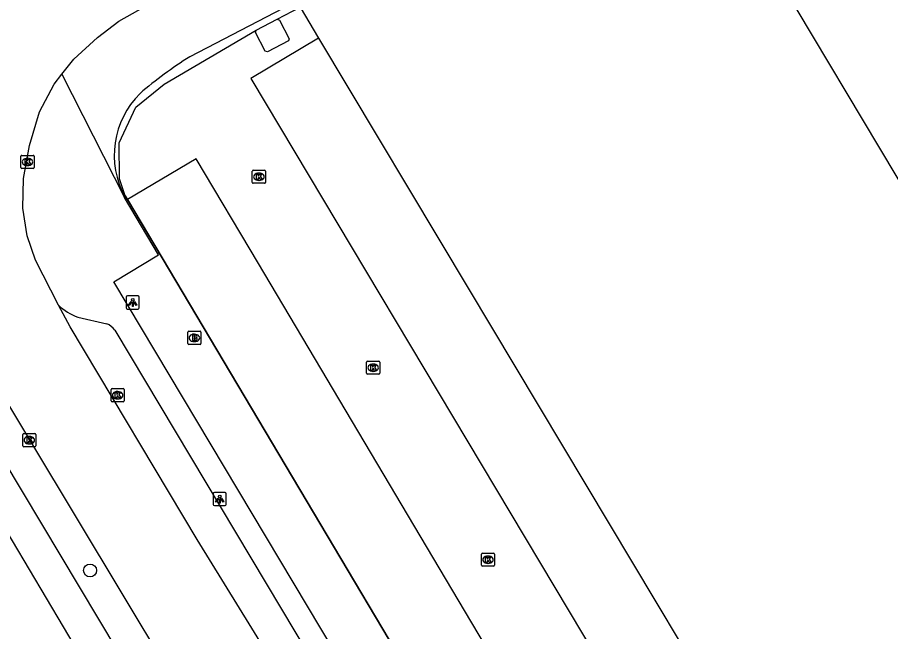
# Model space of a CAD drawing. Extents: x 156651 to 158072, y 387631 to 388990.
# Drawn here: x 157392.4 to 157458.8, y 388473.9 to 388520.6 of the extents above; entities that cross this region are included whole.
import ezdxf

# ---------------------------------------------------------------- set-up
doc = ezdxf.new("R2010")
doc.units = 0
for name, color, linetype in [('IMGEO_Boom', 7, 'Continuous'), ('IMGEO_Brandkraan', 7, 'Continuous'), ('IMGEO_Groenvoorziening', 7, 'Continuous'), ('IMGEO_Hek', 7, 'Continuous'), ('IMGEO_Kolk', 7, 'Continuous'), ('IMGEO_Lage_trafo', 7, 'Continuous'), ('IMGEO_Lichtpunt', 7, 'Continuous'), ('IMGEO_Pand', 7, 'Continuous'), ('IMGEO_Parkeervlak_open', 7, 'Continuous'), ('IMGEO_Rijbaan_lokaal_gesloten', 7, 'Continuous'), ('IMGEO_Voetpad_open', 7, 'Continuous')]:
    doc.layers.add(name, color=color, linetype=linetype)

msp = doc.modelspace()

# ---------------------------------------------------------------- linework, layer by layer
at = {"layer": 'IMGEO_Boom'}
msp.add_circle((157397.932, 388478.539), 0.489, dxfattribs=at)
at = {"layer": 'IMGEO_Brandkraan'}
for p, q in [((157405.362, 388495.793), (157405.362, 388496.645)), ((157405.437, 388496.719), (157406.289, 388496.719)), ((157405.85, 388496.499), (157405.875, 388496.499)), ((157406.363, 388496.645), (157406.363, 388495.793)), ((157405.873, 388495.939), (157405.848, 388495.939)), ((157406.289, 388495.719), (157405.437, 388495.719))]:
    msp.add_line(p, q, dxfattribs=at)
for points in [[(157405.362, 388495.793), (157405.362, 388496.645)], [(157405.437, 388496.719), (157406.289, 388496.719)], [(157405.71, 388496.419), (157405.71, 388496.019), (157405.923, 388496.019)], [(157405.941, 388496.419), (157405.71, 388496.419)], [(157406.363, 388496.645), (157406.363, 388495.793)], [(157405.889, 388496.338), (157405.835, 388496.338), (157405.835, 388496.262)], [(157405.835, 388496.262), (157405.888, 388496.262)], [(157405.897, 388496.186), (157405.835, 388496.186), (157405.835, 388496.105)], [(157405.835, 388496.105), (157405.897, 388496.105)], [(157406.289, 388495.719), (157405.437, 388495.719)]]:
    msp.add_lwpolyline(points, dxfattribs=at)
for centre, radius, start, end in [((157405.439, 388496.643), 0.0765, 91.55205, 178.44795), ((157405.439, 388496.643), 0.0765, 91.55205, 178.44795), ((157405.945, 388496.274), 0.145, 59.4692, 91.53667), ((157405.97, 388496.321), 0.0922, 285.51372, 58.15012), ((157406.287, 388496.643), 0.0765, 1.55205, 88.44795), ((157406.287, 388496.643), 0.0765, 1.55205, 88.44795), ((157405.439, 388495.795), 0.0765, 181.55205, 268.44795), ((157405.439, 388495.795), 0.0765, 181.55205, 268.44795), ((157405.89, 388496.3), 0.0379, 267.82845, 90.93552), ((157405.898, 388496.145), 0.0404, 269.87594, 90.50774), ((157405.929, 388496.27), 0.251, 268.66757, 293.53466), ((157405.975, 388496.129), 0.105, 301.31148, 78.98903), ((157406.287, 388495.795), 0.0765, 271.55205, 358.44795), ((157406.287, 388495.795), 0.0765, 271.55205, 358.44795)]:
    msp.add_arc(centre, radius, start, end, dxfattribs=at)
for centre, major_axis, ratio, start_param, end_param in [((157405.849, 388496.219), (-0.387, 0.002), 0.722429, 4.712389, 7.853982), ((157405.874, 388496.219), (-0.39, 0.002), 0.717154, 1.570796, 4.712389)]:
    msp.add_ellipse(centre, major_axis=major_axis, ratio=ratio, start_param=start_param, end_param=end_param, dxfattribs=at)
at = {"layer": 'IMGEO_Groenvoorziening'}
msp.add_lwpolyline([(157400.594, 388506.913), (157400.598, 388507.022)], dxfattribs=at)
at = {"layer": 'IMGEO_Hek'}
for points in [[(157400.598, 388507.022), (157400.177, 388508.32), (157400.136, 388511.041), (157401.414, 388513.762), (157403.558, 388515.494), (157410.561, 388519.6)], [(157437.003, 388445.772), (157436.88, 388445.978), (157400.773, 388506.727), (157400.598, 388507.022)]]:
    msp.add_lwpolyline(points, dxfattribs=at)
at = {"layer": 'IMGEO_Kolk'}
for p, q in [((157392.675, 388509.167), (157392.675, 388510.019)), ((157392.75, 388510.093), (157393.602, 388510.093)), ((157393.163, 388509.873), (157393.188, 388509.873)), ((157393.676, 388510.019), (157393.676, 388509.167)), ((157393.602, 388509.093), (157392.75, 388509.093)), ((157393.186, 388509.313), (157393.161, 388509.313)), ((157410.267, 388508.041), (157410.267, 388508.893)), ((157410.342, 388508.967), (157411.194, 388508.967)), ((157410.755, 388508.747), (157410.78, 388508.747)), ((157411.268, 388508.893), (157411.268, 388508.041)), ((157411.194, 388507.967), (157410.342, 388507.967)), ((157410.778, 388508.187), (157410.753, 388508.187)), ((157419.031, 388494.452), (157419.883, 388494.452)), ((157418.956, 388493.526), (157418.956, 388494.378)), ((157419.444, 388494.232), (157419.469, 388494.232)), ((157419.957, 388494.378), (157419.957, 388493.526)), ((157419.883, 388493.452), (157419.031, 388493.452)), ((157419.467, 388493.672), (157419.442, 388493.672)), ((157399.527, 388491.435), (157399.527, 388492.287)), ((157399.602, 388492.361), (157400.454, 388492.361)), ((157400.015, 388492.141), (157400.04, 388492.141)), ((157400.528, 388492.287), (157400.528, 388491.435)), ((157400.454, 388491.361), (157399.602, 388491.361)), ((157400.038, 388491.581), (157400.013, 388491.581)), ((157392.815, 388488.018), (157392.815, 388488.87)), ((157392.89, 388488.944), (157393.742, 388488.944)), ((157393.303, 388488.724), (157393.328, 388488.724)), ((157393.816, 388488.87), (157393.816, 388488.018)), ((157393.742, 388487.944), (157392.89, 388487.944)), ((157393.326, 388488.164), (157393.301, 388488.164)), ((157427.761, 388479.859), (157428.613, 388479.859)), ((157427.686, 388478.933), (157427.686, 388479.785)), ((157428.174, 388479.639), (157428.199, 388479.639)), ((157428.687, 388479.785), (157428.687, 388478.933)), ((157428.613, 388478.859), (157427.761, 388478.859)), ((157428.197, 388479.079), (157428.172, 388479.079))]:
    msp.add_line(p, q, dxfattribs=at)
for points in [[(157392.675, 388509.167), (157392.675, 388510.019)], [(157392.75, 388510.093), (157393.602, 388510.093)], [(157392.996, 388509.793), (157393.119, 388509.793), (157393.119, 388509.642), (157393.249, 388509.793), (157393.413, 388509.793), (157393.267, 388509.642), (157393.42, 388509.393), (157393.268, 388509.393), (157393.183, 388509.557), (157393.119, 388509.49), (157393.119, 388509.393), (157392.996, 388509.393), (157392.996, 388509.793)], [(157393.676, 388510.019), (157393.676, 388509.167)], [(157393.602, 388509.093), (157392.75, 388509.093)], [(157410.267, 388508.041), (157410.267, 388508.893)], [(157410.342, 388508.967), (157411.194, 388508.967)], [(157410.588, 388508.667), (157410.711, 388508.667), (157410.711, 388508.516), (157410.841, 388508.667), (157411.005, 388508.667), (157410.859, 388508.516), (157411.012, 388508.267), (157410.86, 388508.267), (157410.775, 388508.431), (157410.711, 388508.364), (157410.711, 388508.267), (157410.588, 388508.267), (157410.588, 388508.667)], [(157411.268, 388508.893), (157411.268, 388508.041)], [(157411.194, 388507.967), (157410.342, 388507.967)], [(157419.031, 388494.452), (157419.883, 388494.452)], [(157418.956, 388493.526), (157418.956, 388494.378)], [(157419.277, 388494.152), (157419.4, 388494.152), (157419.4, 388494.001), (157419.53, 388494.152), (157419.694, 388494.152), (157419.548, 388494.001), (157419.701, 388493.752), (157419.549, 388493.752), (157419.464, 388493.916), (157419.4, 388493.849), (157419.4, 388493.752), (157419.277, 388493.752), (157419.277, 388494.152)], [(157419.957, 388494.378), (157419.957, 388493.526)], [(157419.883, 388493.452), (157419.031, 388493.452)], [(157399.527, 388491.435), (157399.527, 388492.287)], [(157399.602, 388492.361), (157400.454, 388492.361)], [(157399.848, 388492.061), (157399.971, 388492.061), (157399.971, 388491.91), (157400.101, 388492.061), (157400.265, 388492.061), (157400.119, 388491.91), (157400.272, 388491.661), (157400.12, 388491.661), (157400.035, 388491.825), (157399.971, 388491.758), (157399.971, 388491.661), (157399.848, 388491.661), (157399.848, 388492.061)], [(157400.528, 388492.287), (157400.528, 388491.435)], [(157400.454, 388491.361), (157399.602, 388491.361)], [(157392.815, 388488.018), (157392.815, 388488.87)], [(157392.89, 388488.944), (157393.742, 388488.944)], [(157393.136, 388488.644), (157393.259, 388488.644), (157393.259, 388488.493), (157393.389, 388488.644), (157393.553, 388488.644), (157393.407, 388488.493), (157393.56, 388488.244), (157393.408, 388488.244), (157393.323, 388488.408), (157393.259, 388488.341), (157393.259, 388488.244), (157393.136, 388488.244), (157393.136, 388488.644)], [(157393.816, 388488.87), (157393.816, 388488.018)], [(157393.742, 388487.944), (157392.89, 388487.944)], [(157427.761, 388479.859), (157428.613, 388479.859)], [(157427.686, 388478.933), (157427.686, 388479.785)], [(157428.007, 388479.559), (157428.13, 388479.559), (157428.13, 388479.408), (157428.26, 388479.559), (157428.424, 388479.559), (157428.278, 388479.408), (157428.431, 388479.159), (157428.279, 388479.159), (157428.194, 388479.323), (157428.13, 388479.256), (157428.13, 388479.159), (157428.007, 388479.159), (157428.007, 388479.559)], [(157428.687, 388479.785), (157428.687, 388478.933)], [(157428.613, 388478.859), (157427.761, 388478.859)]]:
    msp.add_lwpolyline(points, dxfattribs=at)
for centre, start, end in [((157392.752, 388510.017), 91.55205, 178.44795), ((157392.752, 388510.017), 91.55205, 178.44795), ((157393.6, 388510.017), 1.55205, 88.44795), ((157393.6, 388510.017), 1.55205, 88.44795), ((157392.752, 388509.169), 181.55205, 268.44795), ((157392.752, 388509.169), 181.55205, 268.44795), ((157393.6, 388509.169), 271.55205, 358.44795), ((157393.6, 388509.169), 271.55205, 358.44795), ((157410.344, 388508.891), 91.55205, 178.44795), ((157410.344, 388508.891), 91.55205, 178.44795), ((157411.192, 388508.891), 1.55205, 88.44795), ((157411.192, 388508.891), 1.55205, 88.44795), ((157410.344, 388508.043), 181.55205, 268.44795), ((157410.344, 388508.043), 181.55205, 268.44795), ((157411.192, 388508.043), 271.55205, 358.44795), ((157411.192, 388508.043), 271.55205, 358.44795), ((157419.033, 388494.376), 91.55205, 178.44795), ((157419.033, 388494.376), 91.55205, 178.44795), ((157419.881, 388494.376), 1.55205, 88.44795), ((157419.881, 388494.376), 1.55205, 88.44795), ((157419.033, 388493.528), 181.55205, 268.44795), ((157419.033, 388493.528), 181.55205, 268.44795), ((157419.881, 388493.528), 271.55205, 358.44795), ((157419.881, 388493.528), 271.55205, 358.44795), ((157399.604, 388492.285), 91.55205, 178.44795), ((157399.604, 388492.285), 91.55205, 178.44795), ((157400.452, 388492.285), 1.55205, 88.44795), ((157400.452, 388492.285), 1.55205, 88.44795), ((157399.604, 388491.437), 181.55205, 268.44795), ((157399.604, 388491.437), 181.55205, 268.44795), ((157400.452, 388491.437), 271.55205, 358.44795), ((157400.452, 388491.437), 271.55205, 358.44795), ((157392.892, 388488.868), 91.55205, 178.44795), ((157392.892, 388488.868), 91.55205, 178.44795), ((157393.74, 388488.868), 1.55205, 88.44795), ((157393.74, 388488.868), 1.55205, 88.44795), ((157392.892, 388488.02), 181.55205, 268.44795), ((157392.892, 388488.02), 181.55205, 268.44795), ((157393.74, 388488.02), 271.55205, 358.44795), ((157393.74, 388488.02), 271.55205, 358.44795), ((157427.763, 388479.783), 91.55205, 178.44795), ((157427.763, 388479.783), 91.55205, 178.44795), ((157428.611, 388479.783), 1.55205, 88.44795), ((157428.611, 388479.783), 1.55205, 88.44795), ((157427.763, 388478.935), 181.55205, 268.44795), ((157427.763, 388478.935), 181.55205, 268.44795), ((157428.611, 388478.935), 271.55205, 358.44795), ((157428.611, 388478.935), 271.55205, 358.44795)]:
    msp.add_arc(centre, 0.0765, start, end, dxfattribs=at)
for centre, major_axis, ratio, start_param, end_param in [((157393.162, 388509.593), (-0.387, 0.002), 0.722429, 4.712389, 7.853982), ((157393.187, 388509.593), (-0.39, 0.002), 0.717154, 1.570796, 4.712389), ((157410.754, 388508.467), (-0.387, 0.002), 0.722429, 4.712389, 7.853982), ((157410.779, 388508.467), (-0.39, 0.002), 0.717154, 1.570796, 4.712389), ((157419.443, 388493.952), (-0.387, 0.002), 0.722429, 4.712389, 7.853982), ((157419.468, 388493.952), (-0.39, 0.002), 0.717154, 1.570796, 4.712389), ((157400.014, 388491.861), (-0.387, 0.002), 0.722429, 4.712389, 7.853982), ((157400.039, 388491.861), (-0.39, 0.002), 0.717154, 1.570796, 4.712389), ((157393.302, 388488.444), (-0.387, 0.002), 0.722429, 4.712389, 7.853982), ((157393.327, 388488.444), (-0.39, 0.002), 0.717154, 1.570796, 4.712389), ((157428.173, 388479.359), (-0.387, 0.002), 0.722429, 4.712389, 7.853982), ((157428.198, 388479.359), (-0.39, 0.002), 0.717154, 1.570796, 4.712389)]:
    msp.add_ellipse(centre, major_axis=major_axis, ratio=ratio, start_param=start_param, end_param=end_param, dxfattribs=at)
at = {"layer": 'IMGEO_Lage_trafo'}
for points in [[(157412.159, 388520.432), (157412.323, 388520.375), (157413.058, 388518.957), (157413.005, 388518.795), (157411.411, 388517.962), (157411.247, 388518.011), (157410.508, 388519.433), (157410.561, 388519.6)], [(157410.561, 388519.6), (157412.159, 388520.432)]]:
    msp.add_lwpolyline(points, dxfattribs=at)
at = {"layer": 'IMGEO_Lichtpunt'}
for p, q in [((157400.673, 388499.314), (157400.673, 388498.507)), ((157400.673, 388499.314), (157400.673, 388498.507)), ((157401.575, 388499.409), (157400.767, 388499.409)), ((157401.575, 388499.409), (157400.767, 388499.409)), ((157401.669, 388498.507), (157401.669, 388499.314)), ((157401.669, 388498.507), (157401.669, 388499.314)), ((157400.767, 388498.413), (157401.575, 388498.413)), ((157400.767, 388498.413), (157401.575, 388498.413)), ((157408.191, 388484.463), (157407.383, 388484.463)), ((157408.191, 388484.463), (157407.383, 388484.463)), ((157407.289, 388484.368), (157407.289, 388483.561)), ((157407.289, 388484.368), (157407.289, 388483.561)), ((157408.285, 388483.561), (157408.285, 388484.368)), ((157408.285, 388483.561), (157408.285, 388484.368)), ((157407.383, 388483.467), (157408.191, 388483.467)), ((157407.383, 388483.467), (157408.191, 388483.467))]:
    msp.add_line(p, q, dxfattribs=at)
for points in [[(157401.047, 388498.978), (157401.086, 388498.95), (157400.898, 388498.688), (157400.86, 388498.715), (157401.047, 388498.978)], [(157401.149, 388498.93), (157401.196, 388498.93), (157401.196, 388498.608), (157401.149, 388498.608), (157401.149, 388498.93)], [(157401.259, 388498.95), (157401.297, 388498.977), (157401.484, 388498.715), (157401.445, 388498.687), (157401.259, 388498.95)], [(157407.663, 388484.032), (157407.702, 388484.004), (157407.514, 388483.742), (157407.476, 388483.769), (157407.663, 388484.032)], [(157407.765, 388483.984), (157407.812, 388483.984), (157407.812, 388483.662), (157407.765, 388483.662), (157407.765, 388483.984)], [(157407.875, 388484.004), (157407.913, 388484.031), (157408.1, 388483.769), (157408.061, 388483.741), (157407.875, 388484.004)]]:
    msp.add_lwpolyline(points, dxfattribs=at)
for centre in [(157401.172, 388499.112), (157407.788, 388484.166)]:
    msp.add_circle(centre, 0.0994, dxfattribs=at)
for centre, start, end in [((157400.767, 388499.314), 90, 180), ((157400.767, 388499.314), 90, 180), ((157401.575, 388499.314), 0, 90), ((157401.575, 388499.314), 0, 90), ((157400.767, 388498.507), 180, 270), ((157400.767, 388498.507), 180, 270), ((157401.575, 388498.507), 270, 0), ((157401.575, 388498.507), 270, 360), ((157407.383, 388484.368), 90, 180), ((157407.383, 388484.368), 90, 180), ((157408.191, 388484.368), 0, 90), ((157408.191, 388484.368), 0, 90), ((157407.383, 388483.561), 180, 270), ((157407.383, 388483.561), 180, 270), ((157408.191, 388483.561), 270, 0), ((157408.191, 388483.561), 270, 360)]:
    msp.add_arc(centre, 0.0946, start, end, dxfattribs=at)
at = {"layer": 'IMGEO_Pand'}
msp.add_lwpolyline([(157482.255, 388500), (157476.761, 388496.749), (157474.88, 388499.9), (157467.154, 388495.285), (157464.338, 388500), (157451.621, 388521.289), (157457.802, 388524.981), (157458.909, 388523.127), (157460.454, 388524.05), (157456.664, 388530.394), (157475.25, 388541.495), (157495.392, 388507.773), (157482.255, 388500)], dxfattribs=at)
at = {"layer": 'IMGEO_Parkeervlak_open'}
for points in [[(157412.159, 388520.432), (157413.9, 388521.343), (157415.297, 388519.009)], [(157400.598, 388507.022), (157400.177, 388508.32), (157400.136, 388511.041), (157401.414, 388513.762), (157403.558, 388515.494), (157410.561, 388519.6)], [(157415.297, 388519.009), (157410.154, 388515.931), (157451.864, 388446.103)], [(157415.297, 388519.009), (157426.672, 388500), (157457.056, 388449.224), (157451.864, 388446.103)], [(157436.88, 388445.978), (157442.103, 388449.082), (157426.4, 388475.502), (157410.729, 388501.867), (157405.996, 388509.831), (157400.773, 388506.727)], [(157400.598, 388507.022), (157400.773, 388506.727)], [(157400.773, 388506.727), (157436.88, 388445.978)]]:
    msp.add_lwpolyline(points, dxfattribs=at)
at = {"layer": 'IMGEO_Rijbaan_lokaal_gesloten'}
for points in [[(157395.784, 388516.252), (157396.69, 388517.394), (157398.507, 388519.049), (157400.116, 388520.285), (157402.189, 388521.449)], [(157395.535, 388498.696), (157393.773, 388502.134), (157393.148, 388503.972), (157392.821, 388506.075), (157392.868, 388508.34), (157393.33, 388510.853), (157394.082, 388513.392), (157395.196, 388515.51), (157395.784, 388516.252)], [(157383.032, 388505.544), (157421.092, 388442.257), (157430.755, 388426.017)], [(157428.669, 388443.598), (157427.382, 388445.752), (157423.836, 388452.097), (157406.064, 388480.897), (157396.411, 388497.052), (157395.535, 388498.696)]]:
    msp.add_lwpolyline(points, dxfattribs=at)
at = {"layer": 'IMGEO_Voetpad_open'}
for points in [[(157435.179, 388532.999), (157405.508, 388517.585)], [(157395.784, 388516.252), (157400.55, 388506.883)], [(157376.205, 388506.903), (157389.391, 388485.151), (157399.772, 388467.72), (157401.022, 388465.621), (157410.746, 388449.094), (157416.517, 388439.8), (157427.8, 388420.86)], [(157432.385, 388445.838), (157399.747, 388500.478), (157403.127, 388502.525), (157400.55, 388506.883)], [(157400.55, 388506.883), (157400.594, 388506.913)], [(157429.48, 388426.914), (157427.224, 388427.414), (157426.614, 388427.868), (157418.749, 388441.074), (157413.653, 388449.828), (157408.813, 388457.752), (157382.545, 388501.61), (157382.297, 388502.147), (157382.296, 388502.573), (157383.032, 388505.544)], [(157396.992, 388497.806), (157399.193, 388497.289)], [(157399.804, 388496.799), (157430.832, 388444.891)]]:
    msp.add_lwpolyline(points, dxfattribs=at)
for centre, radius, start, end in [((157424.095, 388488.418), 34.586, 122.50834, 130.29448), ((157406.354, 388510.109), 6.587, 134.61198, 209.01999), ((157398.269, 388501.535), 3.942, 226.07337, 251.08977), ((157398.773, 388496.139), 1.224, 32.61006, 69.93322)]:
    msp.add_arc(centre, radius, start, end, dxfattribs=at)

doc.saveas('drawing.dxf')
